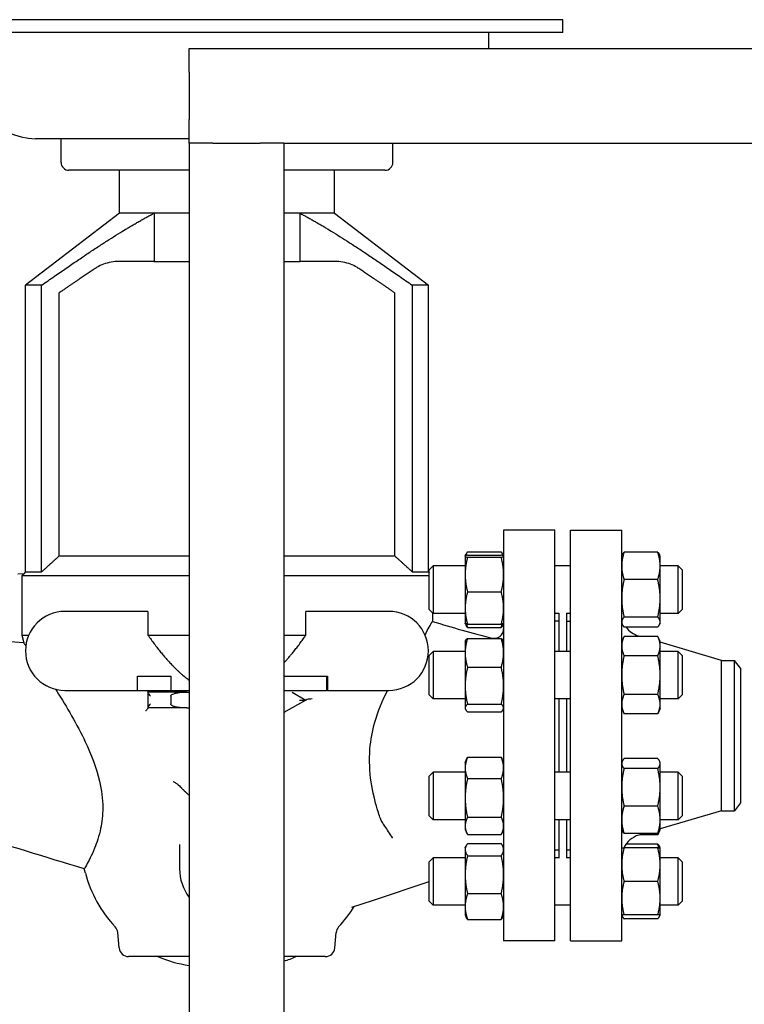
# Model space of a CAD drawing. Header units: inches. Extents: x 5 to 1128, y -85 to 748.
# Tile 498 of 656: x 619 to 630, y 359 to 374. Entities that reach past the tile are written whole.
import ezdxf

# ---------------------------------------------------------------- set-up
doc = ezdxf.new("R2010")
doc.units = ezdxf.units.IN
doc.header["$LTSCALE"] = 32
doc.header["$MEASUREMENT"] = 0
doc.layers.add('Visible (ANSI)', color=7, linetype='Continuous', lineweight=30)

msp = doc.modelspace()

# ---------------------------------------------------------------- linework, layer by layer
at = {"layer": 'Visible (ANSI)'}
for p, q in [((627.28813, 374.31595), (616.65813, 374.31595)), ((627.28813, 374.1157), (627.28813, 374.31595)), ((627.28813, 374.1157), (616.65813, 374.1157)), ((626.11713, 373.85867), (626.11713, 374.1157)), ((621.37563, 373.85867), (764.15563, 373.85867)), ((621.37563, 373.48367), (621.37563, 373.85867)), ((621.37563, 373.48367), (621.37563, 372.73367)), ((621.37563, 372.35867), (621.37563, 372.73367)), ((621.37563, 372.4317), (618.94377, 372.4317)), ((619.34813, 372.0567), (619.34813, 372.4317)), ((621.37563, 372.35867), (621.37563, 336.60867)), ((621.75063, 372.35867), (621.37563, 372.35867)), ((621.75063, 372.35867), (622.50063, 372.35867)), ((622.87563, 372.35867), (622.50063, 372.35867)), ((622.87563, 372.35867), (622.87563, 356.60867)), ((622.87563, 372.35867), (677.20313, 372.35867)), ((624.59813, 372.0567), (624.59813, 372.35867)), ((621.37563, 371.9317), (619.47313, 371.9317)), ((620.27313, 371.25256), (620.27313, 371.9317)), ((624.47313, 371.9317), (622.87563, 371.9317)), ((623.67313, 371.25256), (623.67313, 371.9317)), ((620.27313, 371.25256), (618.78563, 370.11186)), ((620.82096, 371.25256), (620.27313, 371.25256)), ((621.37563, 371.25256), (620.27313, 371.25256)), ((621.37563, 371.25256), (620.82096, 371.25256)), ((620.82096, 371.25256), (620.82096, 370.48836)), ((623.1253, 371.25256), (622.87563, 371.25256)), ((623.67313, 371.25256), (622.87563, 371.25256)), ((623.1253, 371.25256), (623.1253, 370.48836)), ((623.67313, 371.25256), (623.1253, 371.25256)), ((623.67313, 371.25256), (625.16063, 370.11186)), ((620.82096, 370.48836), (620.26573, 370.48836)), ((620.82096, 370.48836), (621.37563, 370.48836)), ((622.87563, 370.48836), (623.1253, 370.48836)), ((623.68054, 370.48836), (623.1253, 370.48836)), ((619.04096, 370.11186), (618.78563, 370.11186)), ((618.78563, 365.57367), (618.78563, 370.11186)), ((619.04096, 365.57367), (619.04096, 370.11186)), ((624.90531, 370.11186), (624.90531, 365.57367)), ((625.16063, 370.11186), (624.90531, 370.11186)), ((625.16063, 365.57367), (625.16063, 370.11186)), ((619.31486, 369.98853), (619.31486, 365.82367)), ((624.6314, 365.82367), (624.6314, 369.98853)), ((626.35063, 366.23367), (626.35063, 359.73367)), ((627.16063, 366.23367), (626.35063, 366.23367)), ((627.16063, 359.73367), (627.16063, 366.23367)), ((627.40813, 359.73367), (627.40813, 366.23367)), ((627.40813, 366.23367), (628.21813, 366.23367)), ((628.21813, 359.73367), (628.21813, 366.23367)), ((621.37563, 365.82367), (619.31486, 365.82367)), ((624.6314, 365.82367), (622.87563, 365.82367)), ((625.74163, 365.82437), (625.74206, 365.82529)), ((625.74163, 365.82437), (625.74163, 365.82345)), ((625.74163, 365.82345), (625.74163, 365.53135)), ((625.74206, 365.82529), (625.75493, 365.85289)), ((625.77994, 365.89393), (626.31233, 365.89393)), ((625.77994, 365.84149), (626.31233, 365.84149)), ((626.3502, 365.82529), (626.33733, 365.85289)), ((626.35063, 365.82437), (626.3502, 365.82529)), ((628.21813, 365.82437), (628.22687, 365.8431)), ((628.78883, 365.88562), (628.25644, 365.88562)), ((628.82713, 365.82437), (628.8184, 365.8431)), ((628.82713, 365.66884), (628.82713, 365.82437)), ((625.17359, 365.60587), (625.23609, 365.66837)), ((625.23609, 365.66837), (625.23609, 364.91837)), ((625.74163, 365.66837), (625.23609, 365.66837)), ((625.77994, 365.80541), (626.31233, 365.80541)), ((627.40813, 365.66837), (627.16063, 365.66837)), ((628.82713, 365.15594), (628.82713, 365.66884)), ((629.11109, 365.66837), (628.82713, 365.66837)), ((629.11109, 364.91837), (629.11109, 365.66837)), ((629.17359, 365.60587), (629.11109, 365.66837)), ((618.76059, 365.54619), (618.66313, 365.53748)), ((618.76059, 365.54619), (618.72554, 365.51117)), ((618.72554, 365.51117), (618.72554, 364.57367)), ((621.37563, 365.51117), (618.72554, 365.51117)), ((618.78563, 365.57367), (618.75792, 365.54595)), ((618.78563, 365.57367), (619.04096, 365.57367)), ((625.17359, 365.51117), (622.87563, 365.51117)), ((624.90531, 365.57367), (625.16063, 365.57367)), ((625.16063, 365.57367), (625.17359, 365.56071)), ((625.17359, 364.98087), (625.17359, 365.60587)), ((625.74163, 365.53135), (625.74163, 365.00127)), ((629.17359, 365.60587), (629.17359, 364.98087)), ((628.78883, 365.45206), (628.25644, 365.45206)), ((625.77994, 365.25729), (626.31233, 365.25729)), ((628.82713, 364.78046), (628.82713, 365.15594)), ((620.72313, 364.94867), (619.41063, 364.94867)), ((620.72313, 364.94867), (620.72313, 364.57367)), ((623.22313, 364.57367), (623.22313, 364.94867)), ((624.53563, 364.94867), (623.22313, 364.94867)), ((625.17359, 364.98087), (625.23609, 364.91837)), ((625.22313, 364.93132), (625.22313, 364.79148)), ((625.74163, 364.91837), (625.23609, 364.91837)), ((625.74163, 365.00127), (625.74163, 364.76237)), ((627.22313, 364.91837), (627.16063, 364.91837)), ((627.22313, 364.92324), (627.22313, 364.31538)), ((627.34313, 364.92324), (627.34313, 364.31538)), ((627.40813, 364.91837), (627.34313, 364.91837)), ((629.11109, 364.91837), (628.82713, 364.91837)), ((629.17359, 364.98087), (629.11109, 364.91837)), ((625.74163, 364.76237), (625.74206, 364.76145)), ((625.74206, 364.76145), (625.75493, 364.73385)), ((625.77994, 364.74525), (626.31233, 364.74525)), ((626.3502, 364.76145), (626.33733, 364.73385)), ((626.35063, 364.76237), (626.3502, 364.76145)), ((627.22313, 364.79617), (627.16063, 364.79617)), ((627.34813, 364.31538), (627.34813, 364.79367)), ((627.34813, 364.79367), (627.40813, 364.79367)), ((628.21813, 364.76237), (628.22687, 364.74364)), ((628.78883, 364.85981), (628.25644, 364.85981)), ((628.82713, 364.76237), (628.8184, 364.74364)), ((628.82713, 364.76237), (628.82713, 364.78046)), ((625.77994, 364.6928), (626.31233, 364.6928)), ((627.34813, 364.67367), (627.34313, 364.67367)), ((628.78883, 364.70111), (628.25644, 364.70111)), ((618.72554, 364.57367), (618.83781, 364.57367)), ((618.72554, 364.57367), (618.75837, 364.45124)), ((620.72313, 364.57367), (621.37563, 364.57367)), ((622.87563, 364.57367), (623.22313, 364.57367)), ((625.74163, 364.47138), (625.74682, 364.4825)), ((625.74163, 364.47138), (625.74163, 364.29311)), ((625.77994, 364.52227), (626.31233, 364.52227)), ((626.35063, 364.47138), (626.34545, 364.4825)), ((628.21813, 364.47138), (628.25644, 364.55352)), ((628.78883, 364.55352), (628.25644, 364.55352)), ((628.50765, 364.55352), (628.48733, 364.5595)), ((628.82713, 364.47138), (628.78883, 364.55352)), ((628.82713, 364.40024), (628.82713, 364.47138)), ((629.79924, 364.17367), (628.82713, 364.45956)), ((625.17359, 364.25288), (625.23609, 364.31538)), ((625.23609, 364.31538), (625.23609, 363.56538)), ((625.74163, 364.31538), (625.23609, 364.31538)), ((625.74163, 364.29311), (625.74163, 363.773)), ((627.40813, 364.31538), (627.16063, 364.31538)), ((628.82713, 363.94038), (628.82713, 364.40024)), ((629.11109, 364.31538), (628.82713, 364.31538)), ((629.11109, 363.56538), (629.11109, 364.31538)), ((629.17359, 364.25288), (629.11109, 364.31538)), ((625.17359, 363.62788), (625.17359, 364.25288)), ((628.78883, 364.24695), (628.25644, 364.24695)), ((629.17359, 364.25288), (629.17359, 363.62788)), ((629.79924, 361.79367), (629.79924, 364.17367)), ((629.79924, 364.17367), (630.00222, 364.17367)), ((630.00222, 361.79367), (630.00222, 364.17367)), ((630.09813, 364.04867), (630.00222, 364.17367)), ((625.77994, 364.06395), (626.31233, 364.06395)), ((630.09813, 364.04867), (630.09813, 361.91867)), ((620.55838, 363.92117), (621.08505, 363.92117)), ((620.55838, 363.69867), (620.55838, 363.92117)), ((621.08505, 363.92117), (621.08505, 363.69867)), ((622.87563, 363.92117), (623.56242, 363.92117)), ((623.54848, 363.92117), (623.54848, 363.69867)), ((623.56242, 363.92117), (623.56242, 363.69867)), ((628.82713, 363.48052), (628.82713, 363.94038)), ((619.41063, 363.69867), (620.55838, 363.69867)), ((620.55838, 363.69867), (621.08505, 363.69867)), ((620.72313, 363.67437), (620.72313, 363.67117)), ((621.33401, 363.67117), (620.72313, 363.67117)), ((620.72313, 363.67117), (620.72313, 363.66607)), ((620.72313, 363.66607), (620.72313, 363.42628)), ((621.08505, 363.69867), (621.37563, 363.69867)), ((622.87563, 363.69867), (623.54848, 363.69867)), ((623.00695, 363.6697), (623.22313, 363.54617)), ((623.56242, 363.69867), (623.54848, 363.69867)), ((623.56242, 363.69867), (624.53563, 363.69867)), ((625.74163, 363.773), (625.74163, 363.42027)), ((621.08505, 363.60868), (621.08505, 363.48367)), ((623.22313, 363.54617), (622.87563, 363.3476)), ((623.12007, 363.54617), (623.22313, 363.54617)), ((623.22313, 363.54617), (623.22979, 363.54997)), ((625.17359, 363.62788), (625.23609, 363.56538)), ((625.74163, 363.56538), (625.23609, 363.56538)), ((627.40813, 363.56538), (627.16063, 363.56538)), ((627.22313, 363.56538), (627.22313, 362.40196)), ((627.34313, 363.56538), (627.34313, 362.40196)), ((627.34813, 362.40196), (627.34813, 363.56538)), ((628.78883, 363.63381), (628.25644, 363.63381)), ((629.11109, 363.56538), (628.82713, 363.56538)), ((629.17359, 363.62788), (629.11109, 363.56538)), ((620.72313, 363.42628), (620.72313, 363.42117)), ((620.72313, 363.42117), (620.72313, 363.42032)), ((621.33948, 363.42117), (620.72313, 363.42117)), ((621.33948, 363.42117), (621.37563, 363.42117)), ((625.74163, 363.42027), (625.74163, 363.40938)), ((625.74163, 363.40938), (625.74682, 363.39825)), ((625.77994, 363.48206), (626.31233, 363.48206)), ((625.77994, 363.35849), (626.31233, 363.35849)), ((626.35063, 363.40938), (626.34545, 363.39825)), ((628.21813, 363.40938), (628.25644, 363.32723)), ((628.82713, 363.40938), (628.78883, 363.32723)), ((628.82713, 363.40938), (628.82713, 363.48052)), ((628.78883, 363.32723), (628.25644, 363.32723)), ((625.74163, 362.55796), (625.77101, 362.62096)), ((625.74163, 362.55796), (625.74163, 362.4704)), ((625.77994, 362.63904), (626.31233, 362.63904)), ((626.35063, 362.55796), (626.32126, 362.62096)), ((628.21813, 362.55796), (628.22687, 362.57669)), ((628.78883, 362.61921), (628.25644, 362.61921)), ((628.82713, 362.55796), (628.8184, 362.57669)), ((628.82713, 362.53987), (628.82713, 362.55796)), ((625.17359, 362.33946), (625.23609, 362.40196)), ((625.23609, 362.40196), (625.23609, 361.65196)), ((625.74163, 362.40196), (625.23609, 362.40196)), ((625.74163, 362.4704), (625.74163, 361.99572)), ((627.40813, 362.40196), (627.16063, 362.40196)), ((628.78883, 362.46052), (628.25644, 362.46052)), ((628.82713, 362.16439), (628.82713, 362.53987)), ((629.11109, 362.40196), (628.82713, 362.40196)), ((629.11109, 361.65196), (629.11109, 362.40196)), ((629.17359, 362.33946), (629.11109, 362.40196)), ((625.17359, 361.71446), (625.17359, 362.33946)), ((625.77994, 362.30176), (626.31233, 362.30176)), ((629.17359, 362.33946), (629.17359, 361.71446)), ((628.82713, 361.65149), (628.82713, 362.16439)), ((625.74163, 361.99572), (625.74163, 361.55228)), ((628.78883, 361.86827), (628.25644, 361.86827)), ((629.79924, 361.79367), (628.82713, 361.50777)), ((629.79924, 361.79367), (630.00222, 361.79367)), ((630.09813, 361.91867), (630.00222, 361.79367)), ((625.17359, 361.71446), (625.23609, 361.65196)), ((625.74163, 361.65196), (625.23609, 361.65196)), ((625.77994, 361.68967), (626.31233, 361.68967)), ((627.40813, 361.65196), (627.16063, 361.65196)), ((627.22313, 361.65196), (627.22313, 361.0441)), ((627.34313, 361.65196), (627.34313, 361.0441)), ((627.34813, 361.17367), (627.34813, 361.65196)), ((629.11109, 361.65196), (628.82713, 361.65196)), ((628.82713, 361.49596), (628.82713, 361.65149)), ((629.17359, 361.71446), (629.11109, 361.65196)), ((625.74163, 361.55228), (625.74163, 361.49596)), ((625.74163, 361.49596), (625.77101, 361.43297)), ((626.35063, 361.49596), (626.32126, 361.43297)), ((628.21813, 361.49596), (628.22687, 361.47723)), ((628.8184, 361.47723), (628.78883, 361.41381)), ((628.82713, 361.49596), (628.8184, 361.47723)), ((625.77994, 361.41488), (626.31233, 361.41488)), ((628.78883, 361.43471), (628.25644, 361.43471)), ((628.57869, 361.43471), (628.48733, 361.40784)), ((628.78883, 361.41381), (628.50765, 361.41381)), ((621.22313, 361.25645), (621.22313, 360.87441)), ((625.74163, 361.20497), (625.75493, 361.23349)), ((625.74163, 361.20497), (625.74163, 361.1779)), ((625.74163, 361.1779), (625.74163, 360.78098)), ((625.77994, 361.27454), (626.31233, 361.27454)), ((626.35063, 361.20497), (626.33733, 361.23349)), ((627.22313, 361.17117), (627.16063, 361.17117)), ((627.34813, 361.29367), (627.34313, 361.29367)), ((627.34813, 361.17367), (627.40813, 361.17367)), ((628.78883, 361.20497), (628.25644, 361.20497)), ((628.78883, 361.26622), (628.28812, 361.26622)), ((628.82713, 361.20497), (628.8184, 361.2237)), ((628.82713, 360.93947), (628.82713, 361.20497)), ((625.17359, 360.98647), (625.23609, 361.04897)), ((625.23609, 361.04897), (625.23609, 360.29897)), ((625.74163, 361.04897), (625.23609, 361.04897)), ((625.77994, 361.08127), (626.31233, 361.08127)), ((627.22313, 361.04897), (627.16063, 361.04897)), ((627.40813, 361.04897), (627.34313, 361.04897)), ((629.11109, 361.04897), (628.82713, 361.04897)), ((629.11109, 360.29897), (629.11109, 361.04897)), ((629.17359, 360.98647), (629.11109, 361.04897)), ((619.73267, 360.80603), (619.71448, 360.8739)), ((625.17359, 360.36147), (625.17359, 360.98647)), ((628.82713, 360.40847), (628.82713, 360.93947)), ((629.17359, 360.98647), (629.17359, 360.36147)), ((625.74163, 360.78098), (625.74163, 360.27705)), ((624.29414, 360.37989), (625.17359, 360.67419)), ((628.78883, 360.67397), (628.25644, 360.67397)), ((623.94938, 360.26452), (624.29414, 360.37989)), ((625.77994, 360.4807), (626.31233, 360.4807)), ((628.82713, 360.14297), (628.82713, 360.40847)), ((625.17359, 360.36147), (625.23609, 360.29897)), ((625.74163, 360.29897), (625.23609, 360.29897)), ((625.74163, 360.27705), (625.74163, 360.14297)), ((627.40813, 360.29897), (627.16063, 360.29897)), ((629.11109, 360.29897), (628.82713, 360.29897)), ((629.17359, 360.36147), (629.11109, 360.29897)), ((625.74163, 360.14297), (625.75493, 360.11445)), ((625.77994, 360.07341), (626.31233, 360.07341)), ((626.35063, 360.14297), (626.33733, 360.11445)), ((628.21813, 360.14297), (628.22687, 360.12424)), ((628.78883, 360.14297), (628.25644, 360.14297)), ((628.78883, 360.08172), (628.25644, 360.08172)), ((628.82713, 360.14297), (628.8184, 360.12424)), ((620.26736, 359.6206), (620.24591, 359.86577)), ((623.6789, 359.6206), (623.70035, 359.86577)), ((627.16063, 359.73367), (626.35063, 359.73367)), ((627.40813, 359.73367), (628.21813, 359.73367)), ((621.37563, 359.48367), (620.41679, 359.48367)), ((623.52947, 359.48367), (622.87563, 359.48367))]:
    msp.add_line(p, q, dxfattribs=at)
for centre, radius, start, end in [((618.97609, 373.5782), 1.14696, 180, 268.385283), ((619.47313, 372.0567), 0.125, 180, 270), ((624.47313, 372.0567), 0.125, 270, 0), ((619.41063, 364.32367), 0.625, 90, 270), ((624.53563, 364.32367), 0.625, 270, 90), ((626.20063, 364.67367), 0.15, 256.379293, 0), ((628.59313, 364.91926), 0.375, 215.572456, 253.61155), ((628.59313, 361.04807), 0.375, 106.38845, 155.267065), ((621.97313, 360.87441), 0.75, 180, 217.187039), ((621.66452, 361.32367), 2, 195, 223.170681), ((622.28175, 361.32367), 2, 316.829319, 328.434088), ((620.09648, 359.8527), 0.15, 5, 43.170681), ((623.84978, 359.8527), 0.15, 136.829319, 175), ((620.41679, 359.63367), 0.15, 185, 270), ((623.52947, 359.63367), 0.15, 270, 355), ((621.66452, 361.32367), 2, 246.926082, 261.694938), ((622.28175, 361.32367), 2, 287.274122, 293.073918)]:
    msp.add_arc(centre, radius, start, end, dxfattribs=at)
for points, weights in [([(619.04096, 370.11186), (620.20183, 370.93078), (620.82096, 371.25256)], [1, 1.07374176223, 1]), ([(623.1253, 371.25256), (623.74444, 370.93078), (624.90531, 370.11186)], [1, 1.07374176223, 1]), ([(619.90058, 370.38513), (619.63599, 370.21138), (619.31486, 369.98853)], [1, 1.00602947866, 1]), ([(624.6314, 369.98853), (624.31028, 370.21138), (624.04569, 370.38513)], [1, 1.00602947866, 1]), ([(624.90531, 365.57367), (624.76277, 365.70479), (624.6314, 365.82367)], [6.13772939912, 6.3246164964, 6.50416100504]), ([(625.77994, 365.84149), (625.74163, 365.83182), (625.74163, 365.82345)], [1, 1.0379548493, 1]), ([(625.74163, 365.82345), (625.74163, 365.81508), (625.77994, 365.80541)], [1, 1.0379548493, 1]), ([(625.77994, 365.89393), (625.75459, 365.85967), (625.74616, 365.82945)], [1, 1.02479550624, 1.01719372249]), ([(626.34611, 365.82945), (626.33767, 365.85967), (626.31233, 365.89393)], [1.01719372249, 1.02479550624, 1]), ([(626.35063, 365.82345), (626.35063, 365.83182), (626.31233, 365.84149)], [1, 1.0379548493, 1]), ([(626.31233, 365.80541), (626.35063, 365.81508), (626.35063, 365.82345)], [1, 1.0379548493, 1]), ([(628.25644, 365.88562), (628.21813, 365.76945), (628.21813, 365.66884)], [1, 1.0379548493, 1]), ([(628.22687, 365.8431), (628.23624, 365.8632), (628.25644, 365.88562)], [1.01895290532, 1.01965956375, 1]), ([(628.82713, 365.66884), (628.82713, 365.76945), (628.78883, 365.88562)], [1, 1.0379548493, 1]), ([(628.78883, 365.88562), (628.80902, 365.8632), (628.8184, 365.8431)], [1, 1.01965956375, 1.01895290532]), ([(625.77994, 365.80541), (625.74163, 365.65854), (625.74163, 365.53135)], [1, 1.0379548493, 1]), ([(626.35063, 365.53135), (626.35063, 365.65854), (626.31233, 365.80541)], [1, 1.0379548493, 1]), ([(628.21813, 365.66884), (628.21813, 365.56823), (628.25644, 365.45206)], [1, 1.0379548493, 1]), ([(628.78883, 365.45206), (628.82713, 365.56823), (628.82713, 365.66884)], [1, 1.0379548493, 1]), ([(625.74163, 365.53135), (625.74163, 365.40416), (625.77994, 365.25729)], [1, 1.0379548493, 1]), ([(626.31233, 365.25729), (626.35063, 365.40416), (626.35063, 365.53135)], [1, 1.0379548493, 1]), ([(628.25644, 365.45206), (628.21813, 365.29337), (628.21813, 365.15594)], [1, 1.0379548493, 1]), ([(628.82713, 365.15594), (628.82713, 365.29337), (628.78883, 365.45206)], [1, 1.0379548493, 1]), ([(625.77994, 365.25729), (625.74163, 365.12009), (625.74163, 365.00127)], [1, 1.0379548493, 1]), ([(626.35063, 365.00127), (626.35063, 365.12009), (626.31233, 365.25729)], [1, 1.0379548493, 1]), ([(628.21813, 365.15594), (628.21813, 365.0185), (628.25644, 364.85981)], [1, 1.0379548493, 1]), ([(628.78883, 364.85981), (628.82713, 365.0185), (628.82713, 365.15594)], [1, 1.0379548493, 1]), ([(625.74163, 365.00127), (625.74163, 364.88245), (625.77994, 364.74525)], [1, 1.0379548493, 1]), ([(626.31233, 364.74525), (626.35063, 364.88245), (626.35063, 365.00127)], [1, 1.0379548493, 1]), ([(625.77994, 364.74525), (625.74557, 364.75392), (625.74206, 364.76145)], [1, 1.03391997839, 1.00721187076]), ([(625.77994, 364.6928), (625.76406, 364.71426), (625.75493, 364.73385)], [1, 1.01538593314, 1.01829773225]), ([(625.76203, 364.75035), (625.76951, 364.7225), (625.77994, 364.6928)], [1.01477953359, 1.01005189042, 1]), ([(626.3502, 364.76145), (626.34669, 364.75392), (626.31233, 364.74525)], [1.00721187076, 1.03391997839, 1]), ([(626.31233, 364.6928), (626.32275, 364.7225), (626.33023, 364.75035)], [1, 1.01005189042, 1.01477953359]), ([(626.33733, 364.73385), (626.3282, 364.71426), (626.31233, 364.6928)], [1.01829773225, 1.01538593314, 1]), ([(628.25644, 364.85981), (628.21813, 364.81729), (628.21813, 364.78046)], [1, 1.0379548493, 1]), ([(628.21813, 364.78046), (628.21813, 364.74364), (628.25644, 364.70111)], [1, 1.0379548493, 1]), ([(628.82713, 364.78046), (628.82713, 364.81729), (628.78883, 364.85981)], [1, 1.0379548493, 1]), ([(628.78883, 364.70111), (628.82713, 364.74364), (628.82713, 364.78046)], [1, 1.0379548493, 1]), ([(620.72313, 364.57367), (621.05926, 364.09119), (621.37563, 363.86056)], [1, 1.00789966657, 1.00499534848]), ([(622.87563, 364.13632), (623.04619, 364.31969), (623.22313, 364.57367)], [1.00531430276, 1.00414290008, 1]), ([(625.77994, 364.52227), (625.74163, 364.39946), (625.74163, 364.29311)], [1, 1.0379548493, 1]), ([(625.74682, 364.4825), (625.75552, 364.50116), (625.77994, 364.52227)], [1.01771863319, 1.02386502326, 1]), ([(626.35063, 364.29311), (626.35063, 364.39946), (626.31233, 364.52227)], [1, 1.0379548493, 1]), ([(626.31233, 364.52227), (626.33674, 364.50116), (626.34545, 364.4825)], [1, 1.02386502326, 1.01771863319]), ([(628.25644, 364.55352), (628.21813, 364.47138), (628.21813, 364.40024)], [1, 1.0379548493, 1]), ([(628.82713, 364.40024), (628.82713, 364.47138), (628.78883, 364.55352)], [1, 1.0379548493, 1]), ([(625.74163, 364.29311), (625.74163, 364.18675), (625.77994, 364.06395)], [1, 1.0379548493, 1]), ([(626.31233, 364.06395), (626.35063, 364.18675), (626.35063, 364.29311)], [1, 1.0379548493, 1]), ([(628.21813, 364.40024), (628.21813, 364.3291), (628.25644, 364.24695)], [1, 1.0379548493, 1]), ([(628.78883, 364.24695), (628.82713, 364.3291), (628.82713, 364.40024)], [1, 1.0379548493, 1]), ([(628.25644, 364.24695), (628.21813, 364.08266), (628.21813, 363.94038)], [1, 1.0379548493, 1]), ([(628.82713, 363.94038), (628.82713, 364.08266), (628.78883, 364.24695)], [1, 1.0379548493, 1]), ([(625.77994, 364.06395), (625.74163, 363.90803), (625.74163, 363.773)], [1, 1.0379548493, 1]), ([(626.35063, 363.773), (626.35063, 363.90803), (626.31233, 364.06395)], [1, 1.0379548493, 1]), ([(628.21813, 363.94038), (628.21813, 363.7981), (628.25644, 363.63381)], [1, 1.0379548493, 1]), ([(628.78883, 363.63381), (628.82713, 363.7981), (628.82713, 363.94038)], [1, 1.0379548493, 1]), ([(625.74163, 363.773), (625.74163, 363.63797), (625.77994, 363.48206)], [1, 1.0379548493, 1]), ([(626.31233, 363.48206), (626.35063, 363.63797), (626.35063, 363.773)], [1, 1.0379548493, 1]), ([(628.25644, 363.63381), (628.21813, 363.55166), (628.21813, 363.48052)], [1, 1.0379548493, 1]), ([(628.82713, 363.48052), (628.82713, 363.55166), (628.78883, 363.63381)], [1, 1.0379548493, 1]), ([(625.77994, 363.48206), (625.74163, 363.44895), (625.74163, 363.42027)], [1, 1.0379548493, 1]), ([(625.74163, 363.42027), (625.74163, 363.3916), (625.77994, 363.35849)], [1, 1.0379548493, 1]), ([(626.35063, 363.42027), (626.35063, 363.44895), (626.31233, 363.48206)], [1, 1.0379548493, 1]), ([(626.31233, 363.35849), (626.35063, 363.3916), (626.35063, 363.42027)], [1, 1.0379548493, 1]), ([(628.21813, 363.48052), (628.21813, 363.40938), (628.25644, 363.32723)], [1, 1.0379548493, 1]), ([(628.78883, 363.32723), (628.82713, 363.40938), (628.82713, 363.48052)], [1, 1.0379548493, 1]), ([(625.77994, 362.63904), (625.74163, 362.54867), (625.74163, 362.4704)], [1, 1.0379548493, 1]), ([(625.77101, 362.62096), (625.77516, 362.62986), (625.77994, 362.63904)], [1.0080602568, 1.00458368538, 1]), ([(626.31233, 362.63904), (626.31711, 362.62986), (626.32126, 362.62096)], [1, 1.00458368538, 1.0080602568]), ([(626.35063, 362.4704), (626.35063, 362.54867), (626.31233, 362.63904)], [1, 1.0379548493, 1]), ([(628.25644, 362.61921), (628.21813, 362.57669), (628.21813, 362.53987)], [1, 1.0379548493, 1]), ([(628.82713, 362.53987), (628.82713, 362.57669), (628.78883, 362.61921)], [1, 1.0379548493, 1]), ([(625.74163, 362.4704), (625.74163, 362.39213), (625.77994, 362.30176)], [1, 1.0379548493, 1]), ([(626.31233, 362.30176), (626.35063, 362.39213), (626.35063, 362.4704)], [1, 1.0379548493, 1]), ([(628.21813, 362.53987), (628.21813, 362.50304), (628.25644, 362.46052)], [1, 1.0379548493, 1]), ([(628.25644, 362.46052), (628.21813, 362.30183), (628.21813, 362.16439)], [1, 1.0379548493, 1]), ([(628.78883, 362.46052), (628.82713, 362.50304), (628.82713, 362.53987)], [1, 1.0379548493, 1]), ([(628.82713, 362.16439), (628.82713, 362.30183), (628.78883, 362.46052)], [1, 1.0379548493, 1]), ([(625.77994, 362.30176), (625.74163, 362.13775), (625.74163, 361.99572)], [1, 1.0379548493, 1]), ([(626.35063, 361.99572), (626.35063, 362.13775), (626.31233, 362.30176)], [1, 1.0379548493, 1]), ([(621.23846, 362.16916), (621.30752, 362.0965), (621.37563, 362.0374)], [1.07450861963, 1.07862163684, 1.08199000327]), ([(628.21813, 362.16439), (628.21813, 362.02696), (628.25644, 361.86827)], [1, 1.0379548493, 1]), ([(628.78883, 361.86827), (628.82713, 362.02696), (628.82713, 362.16439)], [1, 1.0379548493, 1]), ([(625.74163, 361.99572), (625.74163, 361.85368), (625.77994, 361.68967)], [1, 1.0379548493, 1]), ([(626.31233, 361.68967), (626.35063, 361.85368), (626.35063, 361.99572)], [1, 1.0379548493, 1]), ([(628.25644, 361.86827), (628.21813, 361.7521), (628.21813, 361.65149)], [1, 1.0379548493, 1]), ([(628.82713, 361.65149), (628.82713, 361.7521), (628.78883, 361.86827)], [1, 1.0379548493, 1]), ([(625.77994, 361.68967), (625.74163, 361.61604), (625.74163, 361.55228)], [1, 1.0379548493, 1]), ([(626.35063, 361.55228), (626.35063, 361.61604), (626.31233, 361.68967)], [1, 1.0379548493, 1]), ([(628.21813, 361.65149), (628.21813, 361.55088), (628.25644, 361.43471)], [1, 1.0379548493, 1]), ([(628.78883, 361.43471), (628.82713, 361.55088), (628.82713, 361.65149)], [1, 1.0379548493, 1]), ([(625.74163, 361.55228), (625.74163, 361.48851), (625.77994, 361.41488)], [1, 1.0379548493, 1]), ([(626.31233, 361.41488), (626.35063, 361.48851), (626.35063, 361.55228)], [1, 1.0379548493, 1]), ([(628.25644, 361.43471), (628.23624, 361.45713), (628.22687, 361.47723)], [1, 1.01965956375, 1.01895290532]), ([(628.8184, 361.47723), (628.80902, 361.45713), (628.78883, 361.43471)], [1.01895290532, 1.01965956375, 1]), ([(628.78883, 361.41381), (628.79925, 361.43617), (628.80673, 361.45713)], [1, 1.01005189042, 1.01477953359]), ([(625.77994, 361.27454), (625.74163, 361.22275), (625.74163, 361.1779)], [1, 1.0379548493, 1]), ([(625.74163, 361.1779), (625.74163, 361.13305), (625.77994, 361.08127)], [1, 1.0379548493, 1]), ([(626.35063, 361.1779), (626.35063, 361.22275), (626.31233, 361.27454)], [1, 1.0379548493, 1]), ([(626.31233, 361.08127), (626.35063, 361.13305), (626.35063, 361.1779)], [1, 1.0379548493, 1]), ([(628.21813, 361.20497), (628.21813, 361.20497), (628.25644, 361.20497)], [1, 1.0379548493, 1]), ([(628.25644, 361.20497), (628.21813, 361.06269), (628.21813, 360.93947)], [1, 1.0379548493, 1]), ([(628.78883, 361.26622), (628.80902, 361.2438), (628.8184, 361.2237)], [1, 1.01965956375, 1.01895290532]), ([(628.80673, 361.20497), (628.79925, 361.23461), (628.78883, 361.26622)], [1.01477953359, 1.01005189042, 1]), ([(628.78883, 361.20497), (628.82713, 361.20497), (628.82713, 361.20497)], [1, 1.0379548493, 1]), ([(628.82713, 360.93947), (628.82713, 361.06269), (628.78883, 361.20497)], [1, 1.0379548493, 1]), ([(625.77994, 361.08127), (625.74163, 360.92035), (625.74163, 360.78098)], [1, 1.0379548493, 1]), ([(626.35063, 360.78098), (626.35063, 360.92035), (626.31233, 361.08127)], [1, 1.0379548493, 1]), ([(628.21813, 360.93947), (628.21813, 360.81625), (628.25644, 360.67397)], [1, 1.0379548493, 1]), ([(628.78883, 360.67397), (628.82713, 360.81625), (628.82713, 360.93947)], [1, 1.0379548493, 1]), ([(625.74163, 360.78098), (625.74163, 360.64162), (625.77994, 360.4807)], [1, 1.0379548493, 1]), ([(626.31233, 360.4807), (626.35063, 360.64162), (626.35063, 360.78098)], [1, 1.0379548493, 1]), ([(628.25644, 360.67397), (628.21813, 360.53169), (628.21813, 360.40847)], [1, 1.0379548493, 1]), ([(628.82713, 360.40847), (628.82713, 360.53169), (628.78883, 360.67397)], [1, 1.0379548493, 1]), ([(625.77994, 360.4807), (625.74163, 360.37157), (625.74163, 360.27705)], [1, 1.0379548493, 1]), ([(626.35063, 360.27705), (626.35063, 360.37157), (626.31233, 360.4807)], [1, 1.0379548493, 1]), ([(628.21813, 360.40847), (628.21813, 360.28525), (628.25644, 360.14297)], [1, 1.0379548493, 1]), ([(628.78883, 360.14297), (628.82713, 360.28525), (628.82713, 360.40847)], [1, 1.0379548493, 1]), ([(625.74163, 360.27705), (625.74163, 360.18254), (625.77994, 360.07341)], [1, 1.0379548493, 1]), ([(626.31233, 360.07341), (626.35063, 360.18254), (626.35063, 360.27705)], [1, 1.0379548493, 1]), ([(625.77994, 360.07341), (625.76406, 360.09486), (625.75493, 360.11445)], [1, 1.01538593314, 1.01829773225]), ([(626.33733, 360.11445), (626.3282, 360.09486), (626.31233, 360.07341)], [1.01829773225, 1.01538593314, 1]), ([(628.25644, 360.14297), (628.21813, 360.14297), (628.21813, 360.14297)], [1, 1.0379548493, 1]), ([(628.22027, 360.14297), (628.22699, 360.11441), (628.25644, 360.08172)], [1.01375847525, 1.02892942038, 1]), ([(628.82713, 360.14297), (628.82713, 360.14297), (628.78883, 360.14297)], [1, 1.0379548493, 1]), ([(628.78883, 360.08172), (628.81828, 360.11441), (628.825, 360.14297)], [1, 1.02892942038, 1.01375847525])]:
    msp.add_rational_spline(points, weights, degree=2, dxfattribs=at)
for points, knots in [([(620.26573, 370.48836), (620.22599, 370.48836), (620.18249, 370.48508), (620.09699, 370.47023), (620.055, 370.45861), (619.98532, 370.43227), (619.95083, 370.41599), (619.91239, 370.39272), (619.90644, 370.38897), (619.90058, 370.38513)], [6.498541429, 6.498541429, 6.498541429, 6.498541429, 6.801358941, 6.801358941, 7.104176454, 7.104176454, 7.36898376, 7.36898376, 7.418103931, 7.418103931, 7.418103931, 7.418103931]), ([(624.04569, 370.38513), (624.03983, 370.38897), (624.03388, 370.39272), (623.99543, 370.41599), (623.96094, 370.43227), (623.89126, 370.45861), (623.84927, 370.47023), (623.76378, 370.48508), (623.72028, 370.48836), (623.68054, 370.48836)], [1.141401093, 1.141401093, 1.141401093, 1.141401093, 1.190521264, 1.190521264, 1.45532857, 1.45532857, 1.758146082, 1.758146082, 2.060963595, 2.060963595, 2.060963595, 2.060963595]), ([(625.10786, 364.57504), (625.15846, 364.67694), (625.19653, 364.74425), (625.21983, 364.78568), (625.2231, 364.7915), (625.2231, 364.7915)], [0.0077651, 0.0077651, 0.0077651, 0.0077651, 1.66215021, 1.66215021, 2.30759831, 2.30759831, 2.30759831, 2.30759831]), ([(618.75837, 364.45124), (618.75909, 364.45024), (618.75992, 364.44911), (618.76635, 364.44024), (618.7754, 364.42779), (618.7888, 364.40924), (618.78993, 364.40767), (618.79109, 364.40607)], [1.858224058, 1.858224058, 1.858224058, 1.858224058, 1.948474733, 1.948474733, 2.484809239, 2.484809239, 2.533085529, 2.533085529, 2.533085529, 2.533085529]), ([(619.26114, 363.71681), (619.26779, 363.70639), (619.27445, 363.69591), (619.43656, 363.44003), (619.60041, 363.16129), (619.82354, 362.6865), (619.90653, 362.47481), (619.99008, 362.11846), (620.00786, 361.9776), (620.00834, 361.72226), (619.9955, 361.61242), (619.94986, 361.39258), (619.91471, 361.28917), (619.83156, 361.08402), (619.78139, 360.99114), (619.7268, 360.89403), (619.71472, 360.87378), (619.7146, 360.87384)], [13.2104181, 13.2104181, 13.2104181, 13.2104181, 13.31478229, 13.31478229, 15.74559494, 15.74559494, 17.46114554, 17.46114554, 18.61652237, 18.61652237, 19.61799929, 19.61799929, 20.80621292, 20.80621292, 22.4246003, 22.4246003, 23.57554566, 23.57554566, 23.57554566, 23.57554566]), ([(620.68639, 363.69867), (620.69072, 363.69867), (620.69479, 363.69805), (620.70238, 363.69577), (620.70581, 363.69413), (620.71369, 363.68916), (620.71755, 363.68537), (620.72207, 363.67894), (620.72313, 363.6763), (620.72313, 363.67437)], [-0.188660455, -0.188660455, -0.188660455, -0.188660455, -0.150720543, -0.150720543, -0.112622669, -0.112622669, -0.050653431, -0.050653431, 0, 0, 0, 0]), ([(620.72313, 363.66607), (620.72313, 363.66357), (620.7241, 363.66033), (620.72797, 363.65171), (620.73144, 363.64597), (620.74227, 363.63049), (620.7511, 363.61979), (620.76131, 363.60881), (620.76137, 363.60874), (620.76143, 363.60868)], [0.000010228, 0.000010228, 0.000010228, 0.000010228, 0.05195915, 0.05195915, 0.122018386, 0.122018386, 0.231996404, 0.231996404, 0.232638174, 0.232638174, 0.232638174, 0.232638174]), ([(621.08505, 363.60868), (621.08505, 363.61083), (621.08555, 363.61337), (621.08729, 363.61792), (621.08902, 363.62069), (621.09737, 363.63085), (621.10829, 363.63694), (621.13404, 363.64852), (621.15168, 363.65329), (621.18827, 363.661), (621.20725, 363.66376), (621.26284, 363.66971), (621.29988, 363.67104), (621.33401, 363.67117)], [3.6685749, 3.6685749, 3.6685749, 3.6685749, 3.684988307, 3.684988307, 3.705706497, 3.705706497, 3.785158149, 3.785158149, 3.920860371, 3.920860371, 4.056562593, 4.056562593, 4.314120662, 4.314120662, 4.314120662, 4.314120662]), ([(624.4127, 361.63787), (624.39941, 361.67511), (624.37701, 361.73886), (624.31816, 361.9353), (624.27976, 362.08165), (624.23207, 362.40765), (624.2209, 362.58415), (624.24745, 362.9118), (624.27271, 363.05313), (624.36274, 363.37175), (624.43338, 363.54099), (624.51429, 363.69867)], [12.20965605, 12.20965605, 12.20965605, 12.20965605, 13.52177252, 13.52177252, 15.20054432, 15.20054432, 16.73241648, 16.73241648, 17.85923689, 17.85923689, 19.26542729, 19.26542729, 19.26542729, 19.26542729]), ([(620.76143, 363.48367), (620.76136, 363.4836), (620.76129, 363.48352), (620.75273, 363.47432), (620.74494, 363.46509), (620.7334, 363.44945), (620.72907, 363.4427), (620.72432, 363.43274), (620.72313, 363.42905), (620.72313, 363.42628)], [-0.000800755, -0.000800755, -0.000800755, -0.000800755, 0, 0, 0.098852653, 0.098852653, 0.179511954, 0.179511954, 0.237749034, 0.237749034, 0.237749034, 0.237749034]), ([(621.33948, 363.42117), (621.30387, 363.42117), (621.2648, 363.42243), (621.20725, 363.42859), (621.18827, 363.43135), (621.15168, 363.43905), (621.13404, 363.44383), (621.10829, 363.45541), (621.09737, 363.4615), (621.08902, 363.47166), (621.08729, 363.47443), (621.08555, 363.47898), (621.08505, 363.48152), (621.08505, 363.48367)], [3.009182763, 3.009182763, 3.009182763, 3.009182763, 3.280587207, 3.280587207, 3.416289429, 3.416289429, 3.551991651, 3.551991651, 3.631443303, 3.631443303, 3.652161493, 3.652161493, 3.6685749, 3.6685749, 3.6685749, 3.6685749]), ([(623.32178, 363.56235), (623.32164, 363.56234), (623.3215, 363.56234), (623.30584, 363.56184), (623.29057, 363.56092), (623.26335, 363.55822), (623.25204, 363.55653), (623.23799, 363.55332), (623.23294, 363.55177), (623.22979, 363.54997)], [-0.280722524, -0.280722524, -0.280722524, -0.280722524, -0.279764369, -0.279764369, -0.172577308, -0.172577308, -0.068155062, -0.068155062, 0, 0, 0, 0]), ([(620.72313, 363.42032), (620.72313, 363.41918), (620.72198, 363.41696), (620.71748, 363.41016), (620.71326, 363.40469), (620.70187, 363.39109), (620.6949, 363.38324), (620.68727, 363.37499), (620.68721, 363.37492), (620.68714, 363.37485)], [-0.258667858, -0.258667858, -0.258667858, -0.258667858, -0.191074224, -0.191074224, -0.097032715, -0.097032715, 0, 0, 0.000846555, 0.000846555, 0.000846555, 0.000846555]), ([(621.12014, 362.25705), (621.12024, 362.25701), (621.12035, 362.25696), (621.13629, 362.25051), (621.15193, 362.24154), (621.19224, 362.21408), (621.21663, 362.19213), (621.23846, 362.16916)], [-0.000893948, -0.000893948, -0.000893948, -0.000893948, 0, 0, 0.133012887, 0.133012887, 0.371094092, 0.371094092, 0.371094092, 0.371094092]), ([(624.59522, 361.36393), (624.59512, 361.36409), (624.59501, 361.36425), (624.57286, 361.39726), (624.55073, 361.43031), (624.50949, 361.49195), (624.49008, 361.52101), (624.45764, 361.56962), (624.44406, 361.58998), (624.42481, 361.61887), (624.41826, 361.6287), (624.41448, 361.63436)], [-1.03482616, -1.03482616, -1.03482616, -1.03482616, -1.03334928, -1.03334928, -0.7344174, -0.7344174, -0.4497193, -0.4497193, -0.20111379, -0.20111379, 0, 0, 0, 0])]:
    msp.add_open_spline(points, degree=3, knots=knots, dxfattribs=at)
msp.add_rational_spline([(619.31486, 365.82367), (619.30538, 365.81509), (619.17323, 365.69535), (619.04096, 365.57367)], [6.50416100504, 6.4908630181, 6.31077467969, 6.13772939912], degree=2, knots=[151.73715885, 151.73715885, 151.73715885, 151.92090924, 154.21808873, 154.21808873, 154.21808873], dxfattribs=at)
for points in [[(625.22313, 364.79148), (625.53524, 364.6969), (625.84836, 364.60469), (626.16531, 364.52789)], [(618.75837, 364.45124), (618.56703, 364.46908), (618.37961, 364.48214), (618.19681, 364.48818)], [(621.33401, 363.67117), (621.3475, 363.67117), (621.36142, 363.67138), (621.37563, 363.67178)], [(624.4127, 361.63787), (624.41312, 361.63669), (624.41371, 361.63552), (624.41448, 361.63436)], [(619.71448, 360.8739), (619.10362, 361.0555), (618.49856, 361.25935), (617.88063, 361.41483)]]:
    msp.add_open_spline(points, degree=3, dxfattribs=at)

doc.saveas('drawing.dxf')
